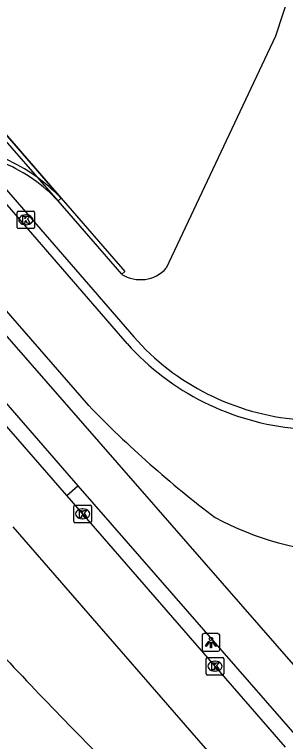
# Model space of a CAD drawing. Extents: x 155018 to 156648, y 383980 to 385733.
# Drawn here: x 156212.24 to 156227.62, y 384385.57 to 384426.89 of the extents above; entities that cross this region are included whole.
import ezdxf

# ---------------------------------------------------------------- set-up
doc = ezdxf.new("R2010")
doc.units = 0
for name, color, linetype in [('IMGEO_Dek', 7, 'Continuous'), ('IMGEO_Fietspad_gesloten', 7, 'Continuous'), ('IMGEO_Groenvoorziening', 7, 'Continuous'), ('IMGEO_Kolk', 7, 'Continuous'), ('IMGEO_Lichtpunt', 7, 'Continuous'), ('IMGEO_Muur', 7, 'Continuous'), ('IMGEO_OVBaan_gesloten', 7, 'Continuous'), ('IMGEO_Rijbaan_lokaal_gesloten', 7, 'Continuous'), ('IMGEO_Rijbaan_lokaal_open', 7, 'Continuous')]:
    doc.layers.add(name, color=color, linetype=linetype)

msp = doc.modelspace()

# ---------------------------------------------------------------- linework, layer by layer
at = {"layer": 'IMGEO_Dek'}
msp.add_lwpolyline([(156214.717, 384416.294), (156214.892, 384416.446), (156208.667, 384423.634), (156208.22, 384424.147), (156208.158, 384424.219), (156204.587, 384428.32), (156204.243, 384428.715), (156203.758, 384429.272), (156197.921, 384435.95), (156197.732, 384435.785)], dxfattribs=at)
msp.add_arc((156207.982, 384409.96), 9.246, 43.2455, 66.3237, dxfattribs=at)
at = {"layer": 'IMGEO_Fietspad_gesloten'}
for points in [[(156188.314, 384435.556), (156188.307, 384435.345), (156199.491, 384422.753), (156199.633, 384422.589), (156200.38, 384421.724), (156200.859, 384421.169), (156201.213, 384420.76), (156204.79, 384416.62), (156205.239, 384416.101), (156205.91, 384415.324), (156206.065, 384415.145), (156228.047, 384389.945), (156231.93, 384386.055), (156238.76, 384379.953)], [(156215.837, 384400.106), (156228.277, 384385.805)]]:
    msp.add_lwpolyline(points, dxfattribs=at)
at = {"layer": 'IMGEO_Groenvoorziening'}
for points in [[(156234.746, 384453.17), (156230.826, 384437.159), (156227.056, 384425.664), (156220.852, 384412.468)], [(156214.892, 384416.446), (156208.667, 384423.634)]]:
    msp.add_lwpolyline(points, dxfattribs=at)
msp.add_arc((156219.38, 384413.818), 1.998, 238.0184, 317.4675, dxfattribs=at)
at = {"layer": 'IMGEO_Kolk'}
for p, q in [((156212.382, 384414.795), (156212.382, 384415.647)), ((156212.457, 384415.721), (156213.309, 384415.721)), ((156212.87, 384415.501), (156212.895, 384415.501)), ((156213.383, 384415.647), (156213.383, 384414.795)), ((156213.309, 384414.721), (156212.457, 384414.721)), ((156212.893, 384414.941), (156212.868, 384414.941)), ((156215.606, 384398.079), (156215.606, 384398.931)), ((156215.681, 384399.005), (156216.533, 384399.005)), ((156216.607, 384398.931), (156216.607, 384398.079)), ((156216.094, 384398.785), (156216.119, 384398.785)), ((156216.117, 384398.225), (156216.092, 384398.225)), ((156216.533, 384398.005), (156215.681, 384398.005)), ((156223.118, 384389.418), (156223.118, 384390.27)), ((156223.193, 384390.344), (156224.045, 384390.344)), ((156224.119, 384390.27), (156224.119, 384389.418)), ((156223.606, 384390.124), (156223.631, 384390.124)), ((156223.629, 384389.564), (156223.604, 384389.564)), ((156224.045, 384389.344), (156223.193, 384389.344))]:
    msp.add_line(p, q, dxfattribs=at)
for points in [[(156212.382, 384414.795), (156212.382, 384415.647)], [(156212.457, 384415.721), (156213.309, 384415.721)], [(156212.703, 384415.421), (156212.826, 384415.421), (156212.826, 384415.27), (156212.956, 384415.421), (156213.12, 384415.421), (156212.974, 384415.27), (156213.127, 384415.021), (156212.975, 384415.021), (156212.89, 384415.185), (156212.826, 384415.118), (156212.826, 384415.021), (156212.703, 384415.021), (156212.703, 384415.421)], [(156213.383, 384415.647), (156213.383, 384414.795)], [(156213.309, 384414.721), (156212.457, 384414.721)], [(156215.606, 384398.079), (156215.606, 384398.931)], [(156215.681, 384399.005), (156216.533, 384399.005)], [(156216.607, 384398.931), (156216.607, 384398.079)], [(156215.927, 384398.705), (156216.05, 384398.705), (156216.05, 384398.554), (156216.18, 384398.705), (156216.344, 384398.705), (156216.198, 384398.554), (156216.351, 384398.305), (156216.199, 384398.305), (156216.114, 384398.469), (156216.05, 384398.402), (156216.05, 384398.305), (156215.927, 384398.305), (156215.927, 384398.705)], [(156216.533, 384398.005), (156215.681, 384398.005)], [(156223.118, 384389.418), (156223.118, 384390.27)], [(156223.193, 384390.344), (156224.045, 384390.344)], [(156224.119, 384390.27), (156224.119, 384389.418)], [(156223.439, 384390.044), (156223.562, 384390.044), (156223.562, 384389.893), (156223.692, 384390.044), (156223.856, 384390.044), (156223.71, 384389.893), (156223.863, 384389.644), (156223.711, 384389.644), (156223.626, 384389.808), (156223.562, 384389.741), (156223.562, 384389.644), (156223.439, 384389.644), (156223.439, 384390.044)], [(156224.045, 384389.344), (156223.193, 384389.344)]]:
    msp.add_lwpolyline(points, dxfattribs=at)
for centre, start, end in [((156212.459, 384415.645), 91.552, 178.448), ((156212.459, 384415.645), 91.552, 178.448), ((156213.307, 384415.645), 1.552, 88.448), ((156213.307, 384415.645), 1.552, 88.448), ((156212.459, 384414.797), 181.552, 268.448), ((156212.459, 384414.797), 181.552, 268.448), ((156213.307, 384414.797), 271.552, 358.448), ((156213.307, 384414.797), 271.552, 358.448), ((156215.683, 384398.929), 91.552, 178.448), ((156215.683, 384398.929), 91.552, 178.448), ((156216.531, 384398.929), 1.552, 88.448), ((156216.531, 384398.929), 1.552, 88.448), ((156215.683, 384398.081), 181.552, 268.448), ((156215.683, 384398.081), 181.552, 268.448), ((156216.531, 384398.081), 271.552, 358.448), ((156216.531, 384398.081), 271.552, 358.448), ((156223.195, 384390.268), 91.552, 178.448), ((156223.195, 384390.268), 91.552, 178.448), ((156224.043, 384390.268), 1.552, 88.448), ((156224.043, 384390.268), 1.552, 88.448), ((156223.195, 384389.42), 181.552, 268.448), ((156223.195, 384389.42), 181.552, 268.448), ((156224.043, 384389.42), 271.552, 358.448), ((156224.043, 384389.42), 271.552, 358.448)]:
    msp.add_arc(centre, 0.0765, start, end, dxfattribs=at)
for centre, major_axis, ratio, start_param, end_param in [((156212.869, 384415.221), (-0.387, 0.002), 0.722429, 4.712389, 7.853982), ((156212.894, 384415.221), (-0.39, 0.002), 0.717154, 1.570796, 4.712389), ((156216.093, 384398.505), (-0.387, 0.002), 0.722429, 4.712389, 7.853982), ((156216.118, 384398.505), (-0.39, 0.002), 0.717154, 1.570796, 4.712389), ((156223.605, 384389.844), (-0.387, 0.002), 0.722429, 4.712389, 7.853982), ((156223.63, 384389.844), (-0.39, 0.002), 0.717154, 1.570796, 4.712389)]:
    msp.add_ellipse(centre, major_axis=major_axis, ratio=ratio, start_param=start_param, end_param=end_param, dxfattribs=at)
at = {"layer": 'IMGEO_Lichtpunt'}
for p, q in [((156222.889, 384391.601), (156222.889, 384390.794)), ((156222.889, 384391.601), (156222.889, 384390.794)), ((156223.791, 384391.696), (156222.983, 384391.696)), ((156223.791, 384391.696), (156222.983, 384391.696)), ((156223.885, 384390.794), (156223.885, 384391.601)), ((156223.885, 384390.794), (156223.885, 384391.601)), ((156222.983, 384390.7), (156223.791, 384390.7)), ((156222.983, 384390.7), (156223.791, 384390.7))]:
    msp.add_line(p, q, dxfattribs=at)
for points in [[(156223.263, 384391.265), (156223.302, 384391.237), (156223.114, 384390.975), (156223.076, 384391.002), (156223.263, 384391.265)], [(156223.365, 384391.217), (156223.412, 384391.217), (156223.412, 384390.895), (156223.365, 384390.895), (156223.365, 384391.217)], [(156223.475, 384391.237), (156223.513, 384391.264), (156223.7, 384391.002), (156223.661, 384390.974), (156223.475, 384391.237)]]:
    msp.add_lwpolyline(points, dxfattribs=at)
msp.add_circle((156223.388, 384391.399), 0.0994, dxfattribs=at)
for centre, start, end in [((156222.983, 384391.601), 90, 180), ((156222.983, 384391.601), 90, 180), ((156223.791, 384391.601), 0, 90), ((156223.791, 384391.601), 0, 90), ((156222.983, 384390.794), 180, 270), ((156222.983, 384390.794), 180, 270), ((156223.791, 384390.794), 270, 0), ((156223.791, 384390.794), 270, 360)]:
    msp.add_arc(centre, 0.0946, start, end, dxfattribs=at)
at = {"layer": 'IMGEO_Muur'}
for points in [[(156218.322, 384412.124), (156214.717, 384416.294), (156197.732, 384435.785), (156193.401, 384440.742)], [(156208.667, 384423.634), (156214.892, 384416.446), (156218.501, 384412.279), (156218.322, 384412.124)], [(156214.717, 384416.294), (156214.892, 384416.446)]]:
    msp.add_lwpolyline(points, dxfattribs=at)
for centre, radius, start, end in [((156207.982, 384409.96), 9.246, 43.2455, 66.3237), ((156207.494, 384409.348), 10.252, 43.8137, 65.5891)]:
    msp.add_arc(centre, radius, start, end, dxfattribs=at)
at = {"layer": 'IMGEO_OVBaan_gesloten'}
for points in [[(156215.202, 384399.554), (156207.367, 384408.575)], [(156227.625, 384385.25), (156215.202, 384399.554)], [(156212.151, 384397.76), (156227.069, 384380.558), (156227.2, 384380.407)]]:
    msp.add_lwpolyline(points, dxfattribs=at)
for centre, radius, start, end in [((156433.126, 384598.138), 303.677, 222.60283, 224.70157), ((156309.939, 384482.08), 137.954, 221.0945, 225.41284)]:
    msp.add_arc(centre, radius, start, end, dxfattribs=at)
at = {"layer": 'IMGEO_Rijbaan_lokaal_gesloten'}
for points in [[(156218.63, 384408.189), (156210.1, 384418.046), (156209.947, 384418.223), (156207.494, 384421.056), (156207.051, 384421.568), (156203.465, 384425.711), (156203.095, 384426.139), (156202.612, 384426.697), (156200.695, 384428.912), (156200.399, 384429.254), (156185.635, 384446.311)], [(156216.45, 384404.66), (156206.704, 384415.888), (156206.539, 384416.078), (156205.684, 384417.062), (156205.24, 384417.573), (156201.646, 384421.711), (156201.299, 384422.11), (156200.817, 384422.664), (156200.035, 384423.565), (156199.882, 384423.741), (156189.258, 384436.074)]]:
    msp.add_lwpolyline(points, dxfattribs=at)
for centre, radius, start, end in [((156229.572, 384417.995), 14.693, 221.8641, 264.9345), ((156262.356, 384449.193), 63.957, 224.13077, 232.73699), ((156232.109, 384414.318), 18.131, 242.1219, 290.7422)]:
    msp.add_arc(centre, radius, start, end, dxfattribs=at)
at = {"layer": 'IMGEO_Rijbaan_lokaal_open'}
for points in [[(156186.04, 384446.659), (156189.846, 384442.257), (156200.24, 384430.238), (156200.548, 384429.882), (156202.847, 384427.226), (156203.331, 384426.668), (156203.695, 384426.247), (156207.298, 384422.086), (156207.743, 384421.572), (156210.467, 384418.425), (156210.651, 384418.213), (156219.006, 384408.567)], [(156207.994, 384409.121), (156215.837, 384400.106)], [(156215.202, 384399.554), (156215.837, 384400.106)]]:
    msp.add_lwpolyline(points, dxfattribs=at)
msp.add_arc((156229.503, 384417.81), 13.986, 221.3627, 265.2079, dxfattribs=at)

doc.saveas('drawing.dxf')
